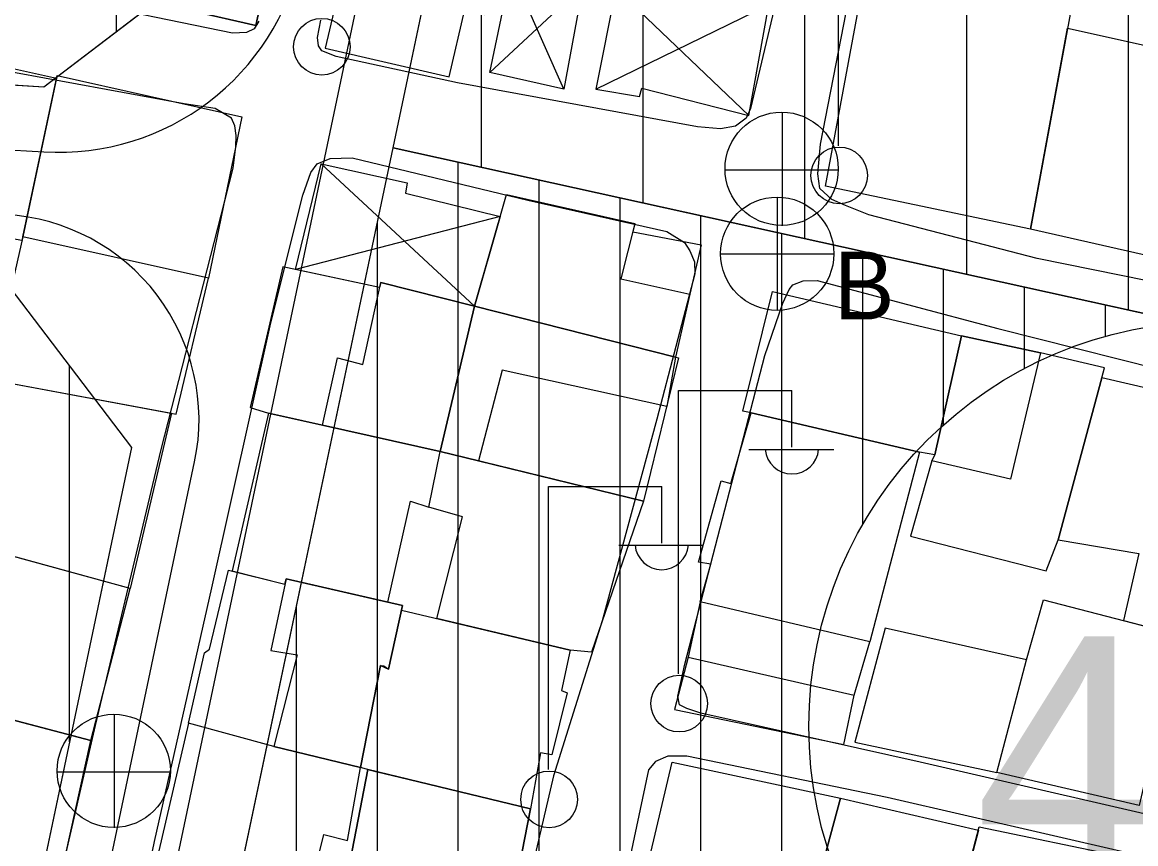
# Model space of a CAD drawing. Extents: x 417997 to 421451, y 4451742 to 4455216.
# Drawn here: x 420549.5 to 420618.3, y 4452903.2 to 4452953.9 of the extents above; entities that cross this region are included whole.
import ezdxf

# ---------------------------------------------------------------- set-up
doc = ezdxf.new("R2010")
doc.units = 0
for name, color, linetype in [('ADA', 7, 'Continuous'), ('ADAKENARI', 7, 'Continuous'), ('B_Mesken', 7, 'Continuous'), ('B_Sundurma', 7, 'Continuous'), ('B_Teras', 7, 'Continuous'), ('KALDIRIM', 7, 'Continuous'), ('PL_KON_MEV_350', 7, 'Continuous'), ('PL_KON_MEV_450', 7, 'Continuous'), ('S_Elektrik_Diregi', 7, 'Continuous'), ('S_Rogar_Kapagi', 7, 'Continuous'), ('S_Rogar_Kapagi_Buski', 7, 'Continuous'), ('SM_DAIRE', 7, 'Continuous'), ('SM_TAKS', 7, 'Continuous'), ('TR_ORTAYOGUNKONUT', 7, 'Continuous'), ('TR_YUKSEKYOGUNKONUT', 7, 'Continuous'), ('Yol_Sose', 7, 'Continuous')]:
    doc.layers.add(name, color=color, linetype=linetype)

msp = doc.modelspace()

# ---------------------------------------------------------------- linework, layer by layer
at = {"layer": 'ADA'}
msp.add_line((420572.374, 4452946.148), (420711.546, 4452915.465), dxfattribs=at)
msp.add_line((420572.374, 4452946.148), (420711.546, 4452915.465), dxfattribs=at)
at = {"layer": 'ADAKENARI'}
for p, q in [((420572.374, 4452946.148), (420614.174, 4453144.545)), ((420572.374, 4452946.148), (420614.174, 4453144.545)), ((420562.834, 4452959.075), (420550.791, 4452949.903)), ((420562.834, 4452959.075), (420550.791, 4452949.903)), ((420550.791, 4452949.903), (420414.634, 4452958.255)), ((420550.791, 4452949.903), (420414.634, 4452958.255)), ((420561.406, 4452894.093), (420572.374, 4452946.148)), ((420561.406, 4452894.093), (420572.374, 4452946.148)), ((420548.29, 4452938.033), (420556.21, 4452927.636)), ((420548.29, 4452938.033), (420556.21, 4452927.636)), ((420556.21, 4452927.636), (420548.251, 4452889.862)), ((420556.21, 4452927.636), (420548.251, 4452889.862))]:
    msp.add_line(p, q, dxfattribs=at)
at = {"layer": 'B_Mesken'}
for points in [[(420566.347, 4452964.906), (420565.429, 4452960.83), (420563.895, 4452953.694), (420555.946, 4452955.541), (420553.025, 4452956.228), (420555.696, 4452967.341), (420558.61, 4452966.808)], [(420615.667, 4452962.237), (420611.781, 4452941.124), (420599.094, 4452943.787), (420602.982, 4452964.615), (420613.884, 4452962.366), (420614.68, 4452962.259)], [(420569.17, 4452956.513), (420568.182, 4452952.294), (420575.849, 4452950.535), (420576.806, 4452954.684), (420578.026, 4452954.391), (420579.053, 4452959.728), (420577.047, 4452960.198), (420577.444, 4452962.312), (420570.34, 4452963.615), (420568.672, 4452956.632)], [(420614.065, 4452953.535), (420627.509, 4452950.561), (420625.131, 4452938.089), (420611.781, 4452941.124)], [(420541.942, 4452941.757), (420543.94, 4452952.131), (420551.57, 4452950.441), (420549.484, 4452940.651), (420549.432, 4452940.422)], [(420551.608, 4452950.622), (420563.025, 4452948.07), (420560.965, 4452938.091), (420549.484, 4452940.651)], [(420591.422, 4452940.144), (420590.717, 4452937.097), (420589.835, 4452933.208), (420577.409, 4452936.371), (420579.382, 4452943.253), (420587.326, 4452941.472), (420587.195, 4452940.958)], [(420549.484, 4452940.651), (420547.481, 4452931.824), (420558.972, 4452929.69), (420560.965, 4452938.091)], [(420571.544, 4452937.511), (420565.566, 4452938.791), (420563.54, 4452930.099), (420564.683, 4452929.75), (420568.017, 4452929.004), (420575.296, 4452927.378), (420577.409, 4452936.371), (420571.614, 4452937.834)], [(420594.501, 4452929.775), (420593.995, 4452929.87), (420595.833, 4452937.277), (420607.506, 4452934.523), (420605.86, 4452927.169), (420604.916, 4452927.343)], [(420577.409, 4452936.371), (420590.023, 4452933.161), (420587.858, 4452924.324), (420575.296, 4452927.378)], [(420605.681, 4452926.816), (420604.357, 4452922.158), (420612.736, 4452920.006), (420613.488, 4452921.936), (420616.177, 4452931.938), (420616.35, 4452932.552), (420612.388, 4452933.474), (420607.506, 4452934.523), (420605.86, 4452927.169), (420605.681, 4452926.816)], [(420558.676, 4452929.745), (420556.127, 4452918.923), (420545.166, 4452921.924), (420547.809, 4452931.772)], [(420624.978, 4452929.898), (420616.177, 4452931.938), (420613.488, 4452921.936), (420618.471, 4452921.074), (420617.518, 4452916.94), (420620.913, 4452916.058), (420622.169, 4452919.686)], [(420564.683, 4452929.75), (420562.422, 4452920.002), (420565.689, 4452919.185), (420565.761, 4452919.521), (420572.044, 4452918.072), (420573.452, 4452924.31), (420574.58, 4452923.938), (420575.296, 4452927.378)], [(420604.916, 4452927.343), (420601.847, 4452915.623), (420591.364, 4452918.102), (420592.014, 4452920.427), (420591.254, 4452920.547), (420592.657, 4452925.566), (420593.256, 4452925.416), (420594.501, 4452929.775)], [(420575.078, 4452917.069), (420576.662, 4452923.357), (420574.58, 4452923.938), (420575.296, 4452927.378), (420577.659, 4452926.803), (420587.858, 4452924.324), (420584.637, 4452914.981), (420583.325, 4452915.119)], [(420546.111, 4452921.665), (420543.354, 4452912.254), (420553.699, 4452909.536), (420556.127, 4452918.923)], [(420559.725, 4452910.609), (420560.726, 4452914.943), (420561.027, 4452915.165), (420562.205, 4452920.056), (420565.689, 4452919.185), (420565.761, 4452919.521), (420572.957, 4452917.862), (420572.086, 4452913.928), (420571.589, 4452914.159), (420570.357, 4452907.867), (420565.015, 4452909.149)], [(420590.615, 4452914.67), (420589.767, 4452911.439), (420600.237, 4452909.283), (420600.884, 4452912.331), (420601.847, 4452915.623), (420591.364, 4452918.102)], [(420611.522, 4452914.513), (420612.578, 4452918.222), (420620.913, 4452916.058), (420618.488, 4452905.507), (420609.701, 4452907.551)], [(420583.325, 4452915.119), (420582.781, 4452912.608), (420583.147, 4452912.478), (420582.182, 4452908.64), (420581.485, 4452908.762), (420580.862, 4452905.305), (420571.392, 4452907.571), (420570.357, 4452907.867), (420571.589, 4452914.159), (420572.086, 4452913.928), (420572.895, 4452917.585)], [(420602.796, 4452916.476), (420600.923, 4452909.434), (420609.701, 4452907.551), (420611.522, 4452914.513)], [(420542.812, 4452912.397), (420540.452, 4452902.221), (420551.488, 4452899.546), (420553.699, 4452909.536)], [(420566.837, 4452898.626), (420568.102, 4452903.729), (420569.565, 4452903.346), (420570.357, 4452907.867), (420565.015, 4452909.149), (420559.725, 4452910.609), (420557.42, 4452900.668), (420557.738, 4452900.657)], [(420587.957, 4452901.12), (420589.632, 4452908.19), (420600.037, 4452905.965), (420598.121, 4452898.884)], [(420569.921, 4452900.806), (420569.268, 4452897.845), (420572.979, 4452897.106), (420578.947, 4452895.51), (420580.862, 4452905.305), (420570.809, 4452907.738), (420569.504, 4452900.912)], [(420605.756, 4452893.321), (420597.129, 4452895.224), (420597.901, 4452898.074), (420598.121, 4452898.884), (420600.037, 4452905.965), (420608.556, 4452903.982), (420605.915, 4452893.926)], [(420608.611, 4452904.192), (420617.522, 4452902.347), (420617.313, 4452901.789), (420614.915, 4452891.927), (420614.591, 4452890.675), (420605.553, 4452892.548)]]:
    msp.add_lwpolyline(points, close=True, dxfattribs=at)
at = {"layer": 'B_Sundurma'}
for p, q in [((420582.937, 4452949.774), (420579.678, 4452957.096)), ((420584.099, 4452956.156), (420578.362, 4452950.797)), ((420586.143, 4452955.996), (420594.355, 4452948.146)), ((420584.912, 4452949.769), (420595.597, 4452954.978)), ((420567.941, 4452945.163), (420577.409, 4452936.371)), ((420578.995, 4452941.901), (420566.351, 4452938.623))]:
    msp.add_line(p, q, dxfattribs=at)
for points in [[(420584.099, 4452956.156), (420582.937, 4452949.774), (420578.362, 4452950.797), (420579.678, 4452957.096)], [(420586.143, 4452955.996), (420584.912, 4452949.769), (420587.61, 4452949.315), (420587.746, 4452949.833), (420594.355, 4452948.146), (420595.597, 4452954.978), (420589.345, 4452956.364), (420589.027, 4452955.394)], [(420567.941, 4452945.163), (420573.257, 4452943.984), (420573.149, 4452943.344), (420578.995, 4452941.901), (420577.409, 4452936.371), (420571.614, 4452937.834), (420571.544, 4452937.511), (420566.351, 4452938.623)]]:
    msp.add_lwpolyline(points, close=True, dxfattribs=at)
at = {"layer": 'B_Teras'}
for points in [[(420555.946, 4452955.541), (420563.895, 4452953.694), (420565.429, 4452960.83), (420561.047, 4452961.88), (420561.253, 4452962.55), (420557.822, 4452963.474)], [(420577.409, 4452936.371), (420579.382, 4452943.253), (420587.326, 4452941.472), (420586.456, 4452938.047), (420590.717, 4452937.097), (420589.835, 4452933.208)], [(420571.614, 4452937.834), (420577.409, 4452936.371), (420575.296, 4452927.378), (420568.017, 4452929.004), (420568.939, 4452933.173), (420570.511, 4452932.767)], [(420589.289, 4452930.164), (420579.124, 4452932.413), (420577.659, 4452926.803), (420575.296, 4452927.378), (420577.409, 4452936.371), (420589.835, 4452933.208)], [(420607.506, 4452934.523), (420612.388, 4452933.474), (420610.547, 4452925.683), (420605.681, 4452926.816), (420605.86, 4452927.169)], [(420565.761, 4452919.521), (420564.813, 4452915.085), (420566.457, 4452914.811), (420565.015, 4452909.149), (420570.357, 4452907.867), (420571.589, 4452914.159), (420571.802, 4452914.132), (420572.086, 4452913.928), (420572.957, 4452917.862)], [(420591.364, 4452918.102), (420590.615, 4452914.67), (420600.884, 4452912.331), (420601.847, 4452915.623)], [(420580.862, 4452905.305), (420578.947, 4452895.51), (420572.979, 4452897.106), (420573.606, 4452899.874), (420569.504, 4452900.912), (420570.809, 4452907.738)], [(420605.915, 4452893.926), (420600.306, 4452895.418), (420600.856, 4452897.405), (420597.901, 4452898.074), (420598.121, 4452898.884), (420600.037, 4452905.965), (420608.556, 4452903.982)]]:
    msp.add_lwpolyline(points, close=True, dxfattribs=at)
at = {"layer": 'KALDIRIM'}
for p, q in [((420557.751, 4452896.147), (420581.061, 4453006.782)), ((420557.751, 4452896.147), (420581.061, 4453006.782)), ((420489.579, 4452949.65), (420550.786, 4452945.895)), ((420489.579, 4452949.65), (420550.786, 4452945.895)), ((420553.337, 4452894.598), (420560.109, 4452926.741)), ((420553.337, 4452894.598), (420560.109, 4452926.741))]:
    msp.add_line(p, q, dxfattribs=at)
for centre, radius, start, end in [((420551.723, 4452961.171), 15.305, 266.48951, 348.10232), ((420551.723, 4452961.171), 15.305, 266.48951, 348.10232), ((420547.687, 4452929.359), 12.695, 348.10232, 86.48951), ((420547.687, 4452929.359), 12.695, 348.10232, 86.48951)]:
    msp.add_arc(centre, radius, start, end, dxfattribs=at)
at = {"layer": 'PL_KON_MEV_350'}
for points in [[(420711.546, 4452915.465), (420572.374, 4452946.148), (420614.174, 4453144.545), (420614.712, 4453148.056), (420614.858, 4453151.604), (420614.61, 4453155.148), (420613.97, 4453158.642), (420612.948, 4453162.043), (420611.554, 4453165.31), (420609.807, 4453168.403), (420607.728, 4453171.283), (420605.343, 4453173.914), (420618.239, 4453231.518), (420595.111, 4453243.909), (420561.071, 4453198.235), (420522.033, 4453218.208), (420517.833, 4453231.587), (420606.535, 4453398.044), (420620.312, 4453402.668)], [(420562.834, 4452959.075), (420550.791, 4452949.903), (420414.634, 4452958.255)]]:
    msp.add_lwpolyline(points, dxfattribs=at)
at = {"layer": 'PL_KON_MEV_450'}
for points in [[(420310.486, 4452952.622), (420548.29, 4452938.033), (420556.21, 4452927.636), (420548.251, 4452889.862), (420536.537, 4452877.465), (420301.418, 4452813.854), (420292.38, 4452821.224), (420299.891, 4452943.253)], [(420310.486, 4452952.622), (420548.29, 4452938.033), (420556.21, 4452927.636), (420548.251, 4452889.862), (420536.537, 4452877.465), (420301.418, 4452813.854), (420292.38, 4452821.224), (420299.891, 4452943.253)], [(420705.053, 4452885.462), (420569.344, 4452884.387), (420561.406, 4452894.093), (420572.374, 4452946.148), (420711.546, 4452915.465)], [(420705.053, 4452885.462), (420569.344, 4452884.387), (420561.406, 4452894.093), (420572.374, 4452946.148), (420711.546, 4452915.465)]]:
    msp.add_lwpolyline(points, close=True, dxfattribs=at)
at = {"layer": 'S_Elektrik_Diregi'}
for p, q in [((420599.914, 4452946.277), (420599.914, 4452963.777)), ((420590.028, 4452913.643), (420590.028, 4452931.143)), ((420590.028, 4452931.143), (420597.028, 4452931.143)), ((420597.028, 4452927.643), (420597.028, 4452931.143)), ((420594.368, 4452927.503), (420599.618, 4452927.503)), ((420581.983, 4452907.727), (420581.983, 4452925.228)), ((420581.983, 4452925.228), (420588.983, 4452925.228)), ((420588.983, 4452921.728), (420588.983, 4452925.228)), ((420586.323, 4452921.588), (420591.573, 4452921.588))]:
    msp.add_line(p, q, dxfattribs=at)
for centre in [(420567.973, 4452952.392), (420599.95, 4452944.442), (420590.064, 4452911.808), (420582.019, 4452905.892)]:
    msp.add_circle(centre, 1.75, dxfattribs=at)
for centre in [(420597.028, 4452927.656), (420588.984, 4452921.74)]:
    msp.add_arc(centre, 1.658, 184.83843, 355.14641, dxfattribs=at)
at = {"layer": 'S_Rogar_Kapagi'}
for p, q in [((420596.447, 4452941.319), (420596.447, 4452948.319)), ((420592.877, 4452944.784), (420599.877, 4452944.784)), ((420555.166, 4452904.125), (420555.166, 4452911.126)), ((420551.596, 4452907.59), (420558.596, 4452907.59))]:
    msp.add_line(p, q, dxfattribs=at)
for centre in [(420596.394, 4452944.848), (420555.113, 4452907.654)]:
    msp.add_circle(centre, 3.5, dxfattribs=at)
at = {"layer": 'S_Rogar_Kapagi_Buski'}
for p, q in [((420596.121, 4452943.104), (420596.121, 4452936.104)), ((420592.621, 4452939.604), (420599.621, 4452939.604))]:
    msp.add_line(p, q, dxfattribs=at)
msp.add_circle((420596.121, 4452939.604), 3.5, dxfattribs=at)
at = {"layer": 'SM_DAIRE'}
msp.add_circle((420623.074, 4452910.406), 25, dxfattribs=at)
msp.add_circle((420623.074, 4452910.406), 25, dxfattribs=at)
at = {"layer": 'TR_ORTAYOGUNKONUT'}
for p, q in [((420617.833, 4452936.126), (420617.833, 4453229.705)), ((420617.833, 4452936.126), (420617.833, 4453229.705)), ((420607.833, 4452938.33), (420607.833, 4453114.449)), ((420607.833, 4452938.33), (420607.833, 4453114.449)), ((420597.833, 4452940.535), (420597.833, 4453066.987)), ((420597.833, 4452940.535), (420597.833, 4453066.987)), ((420555.289, 4452953.328), (420555.289, 4453032.947)), ((420555.289, 4452953.328), (420555.289, 4453032.947)), ((420587.833, 4452942.74), (420587.833, 4453019.524)), ((420587.833, 4452942.74), (420587.833, 4453019.524)), ((420577.833, 4452944.944), (420577.833, 4452972.061)), ((420577.833, 4452944.944), (420577.833, 4452972.061))]:
    msp.add_line(p, q, dxfattribs=at)
at = {"layer": 'TR_YUKSEKYOGUNKONUT'}
for p, q in [((420576.406, 4452884.443), (420576.406, 4452945.259)), ((420576.406, 4452884.443), (420576.406, 4452945.259)), ((420581.406, 4452884.483), (420581.406, 4452944.157)), ((420581.406, 4452884.483), (420581.406, 4452944.157)), ((420586.406, 4452884.522), (420586.406, 4452943.054)), ((420586.406, 4452884.522), (420586.406, 4452943.054)), ((420591.406, 4452884.562), (420591.406, 4452941.952)), ((420591.406, 4452884.562), (420591.406, 4452941.952)), ((420571.406, 4452884.404), (420571.406, 4452941.556)), ((420571.406, 4452884.404), (420571.406, 4452941.556)), ((420596.406, 4452884.602), (420596.406, 4452940.85)), ((420596.406, 4452884.602), (420596.406, 4452940.85)), ((420601.406, 4452922.876), (420601.406, 4452939.747)), ((420601.406, 4452922.876), (420601.406, 4452939.747)), ((420606.406, 4452929.039), (420606.406, 4452938.645)), ((420606.406, 4452929.039), (420606.406, 4452938.645)), ((420611.406, 4452932.516), (420611.406, 4452937.543)), ((420611.406, 4452932.516), (420611.406, 4452937.543)), ((420616.406, 4452934.5), (420616.406, 4452936.44)), ((420616.406, 4452934.5), (420616.406, 4452936.44)), ((420552.38, 4452909.456), (420552.38, 4452932.665)), ((420552.38, 4452909.456), (420552.38, 4452932.665)), ((420566.406, 4452887.98), (420566.406, 4452917.825)), ((420566.406, 4452887.98), (420566.406, 4452917.825))]:
    msp.add_line(p, q, dxfattribs=at)
at = {"layer": 'Yol_Sose'}
for points in [[(420622.477, 4452937.236), (420612.188, 4452939.312), (420601.789, 4452942.01), (420600.333, 4452942.588), (420599.486, 4452942.945), (420598.745, 4452943.642), (420598.636, 4452944.533), (420598.79, 4452946.365), (420601.179, 4452958.647), (420605.159, 4452977.852), (420608.813, 4453000.953), (420610.453, 4453011.826), (420611.503, 4453016.479), (420612.019, 4453017.987), (420612.602, 4453018.709), (420613.877, 4453018.93), (420633.574, 4453014.72)], [(420596.312, 4452956.317), (420594.478, 4452948.573), (420594.206, 4452947.974), (420593.551, 4452947.48), (420592.608, 4452947.32), (420591.191, 4452947.442), (420576.357, 4452950.164), (420568.861, 4452951.78), (420567.983, 4452952.137), (420567.767, 4452952.449), (420567.708, 4452952.956), (420567.91, 4452954.042)], [(420564.087, 4452953.965), (420563.789, 4452953.493), (420563.323, 4452953.263), (420562.447, 4452953.223), (420552.222, 4452955.354)], [(420559.473, 4452948.867), (420544.203, 4452951.674), (420542.794, 4452951.73), (420541.999, 4452951.37), (420541.012, 4452950.225), (420538.979, 4452944.387), (420534.707, 4452927.696), (420529.761, 4452910.482), (420525.803, 4452894.811), (420524.397, 4452890.905), (420523.709, 4452889.605), (420520.789, 4452885.821), (420519.89, 4452884.449), (420519.798, 4452883.898), (420519.729, 4452883.153), (420519.845, 4452882.148), (420523.684, 4452871.708), (420527.099, 4452862.283)], [(420562.383, 4452947.979), (420561.373, 4452948.568), (420559.473, 4452948.867)], [(420544.454, 4452866.454), (420545.994, 4452876.658), (420550.188, 4452893.998), (420553.987, 4452910.465), (420558.043, 4452927.514), (420561.982, 4452942.869), (420562.503, 4452944.892), (420562.664, 4452946.203), (420562.684, 4452946.9), (420562.59, 4452947.5), (420562.383, 4452947.979)], [(420552.691, 4452867.092), (420551.037, 4452869.864), (420550.951, 4452870.334), (420550.94, 4452871.29), (420551.186, 4452874.748), (420554.632, 4452888.754), (420557.628, 4452903.28), (420561.172, 4452918.962), (420564.821, 4452935.335), (420566.8, 4452943.223), (420567.302, 4452944.622), (420567.685, 4452945.155), (420568.497, 4452945.491), (420569.842, 4452945.532), (420580.698, 4452942.904), (420589.291, 4452940.969)], [(420589.291, 4452940.969), (420590.397, 4452940.291), (420590.726, 4452939.779), (420590.998, 4452939.097), (420591.018, 4452938.351), (420588.679, 4452929.385), (420585.29, 4452916.919), (420582.286, 4452907.343)], [(420590.412, 4452914.252), (420595.352, 4452933.305), (420596.471, 4452936.54), (420596.848, 4452937.388), (420597.077, 4452937.679), (420597.718, 4452937.926), (420598.585, 4452937.954), (420609.748, 4452934.979), (420622.186, 4452931.85)], [(420604.947, 4452908.184), (420591.404, 4452911.215), (420590.539, 4452911.496), (420590.078, 4452911.733), (420589.984, 4452912.268), (420590.412, 4452914.252)], [(420622.936, 4452901.401), (420602.921, 4452906.007), (420590.534, 4452908.554), (420589.36, 4452908.56), (420588.596, 4452908.224), (420588.156, 4452907.708), (420585.426, 4452894.78), (420583.583, 4452883.586), (420582.585, 4452878.868), (420582.524, 4452878.05), (420582.515, 4452877.912), (420582.56, 4452877.231), (420582.85, 4452876.906), (420583.562, 4452876.74), (420584.396, 4452876.767), (420593.017, 4452878.189), (420601.02, 4452878.242), (420615.532, 4452877.289), (420633.809, 4452876.076)], [(420623.086, 4452904.011), (420604.947, 4452908.184)], [(420582.286, 4452907.343), (420578.076, 4452889.233), (420575.514, 4452877.231), (420574.657, 4452876.037), (420574.241, 4452875.61), (420564.213, 4452869.115), (420559.146, 4452866.919)]]:
    msp.add_lwpolyline(points, dxfattribs=at)

# ---------------------------------------------------------------- texts
at = {"layer": 'S_Rogar_Kapagi_Buski'}
msp.add_text('B', height=4.2, dxfattribs=at).set_placement((420599.621, 4452935.54))
at = {"layer": 'SM_TAKS'}
msp.add_text('450', height=15, dxfattribs=at).set_placement((420608.333, 4452900.962))
msp.add_text('450', height=15, dxfattribs=at).set_placement((420608.333, 4452900.962))

doc.saveas('drawing.dxf')
